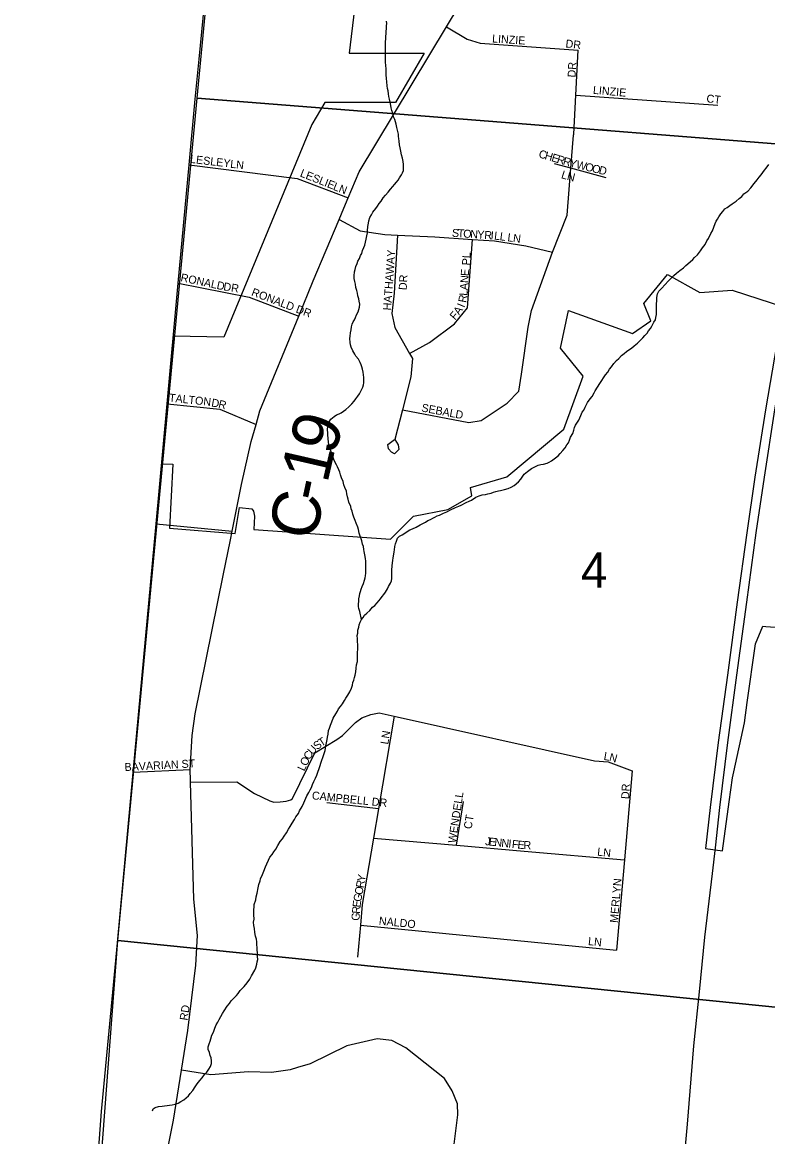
# Model space of a CAD drawing. Extents: x 0 to 1064, y 0 to 440.
# Drawn here: x 132.31 to 146.42, y 312.91 to 334.01 of the extents above; entities that cross this region are included whole.
import ezdxf

# ---------------------------------------------------------------- set-up
doc = ezdxf.new("R2010")
doc.units = 0
for name, color, linetype in [('GM_X_City_Street', 7, 'Continuous'), ('GM_X_City_Street_Text', 7, 'Continuous'), ('GM_X_Corporation', 7, 'Continuous'), ('GM_X_County', 7, 'Continuous'), ('GM_X_County_Road', 7, 'Continuous'), ('GM_X_County_Road_Text', 7, 'Continuous'), ('GM_X_Interstate_Route', 7, 'Continuous'), ('GM_X_Minor_River', 7, 'Continuous'), ('GM_X_Section', 7, 'Continuous'), ('GM_X_Section_Text', 7, 'Continuous'), ('GM_X_Township', 7, 'Continuous'), ('GM_X_Township_Subdivision', 7, 'Continuous'), ('GM_X_Township_Subdivision_Text', 7, 'Continuous')]:
    doc.layers.add(name, color=color, linetype=linetype)

msp = doc.modelspace()

# ---------------------------------------------------------------- linework, layer by layer
at = {"layer": 'GM_X_City_Street'}
for points in [[(135.466, 331.313), (137.512, 331.054)], [(135.26, 329.071), (136.606, 328.806)], [(134.933, 312.023), (135.171, 313.218), (135.323, 314.17), (135.442, 314.918), (135.591, 316.153), (135.625, 316.717), (135.559, 317.405), (135.493, 319.62), (135.492, 319.661), (135.486, 319.856), (135.522, 320.505), (135.582, 320.916), (136.109, 323.533), (136.248, 324.212), (136.248, 324.213)], [(135.493, 319.62), (136.367, 319.629), (136.707, 319.405), (136.995, 319.268), (137.068, 319.244), (137.189, 319.248), (137.302, 319.259), (137.395, 319.289), (137.425, 319.315), (137.846, 320.177), (138.263, 320.432), (138.371, 320.503), (138.617, 320.754), (138.738, 320.84), (138.908, 320.905), (139.062, 320.933), (139.349, 320.869), (143.139, 320.027), (143.398, 320.004), (143.852, 319.839)], [(139.349, 320.869), (139.05, 319.118), (138.955, 318.563), (138.742, 317.308), (138.708, 316.911), (138.657, 316.309)], [(135.486, 319.856), (134.407, 319.805)], [(143.852, 319.839), (143.707, 318.152), (143.559, 316.437)], [(139.05, 319.118), (138.076, 319.233)], [(140.527, 318.427), (140.661, 319.255)], [(138.955, 318.563), (140.527, 318.427), (141.806, 318.317)], [(141.806, 318.317), (141.807, 318.317), (143.707, 318.152)], [(138.708, 316.911), (143.559, 316.437)], [(140.427, 312.309), (140.552, 313.32), (140.546, 313.527), (140.443, 313.773), (140.304, 314.007), (139.567, 314.592), (139.304, 314.727), (139.026, 314.758), (138.451, 314.628), (137.755, 314.288), (137.516, 314.216), (137.382, 314.176), (137.028, 314.125), (136.591, 314.136), (135.88, 314.082), (135.323, 314.17)]]:
    msp.add_lwpolyline(points, dxfattribs=at)
at = {"layer": 'GM_X_Corporation'}
for points in [[(138.88, 336.635), (138.496, 333.425), (139.914, 333.425), (139.376, 332.493), (138.038, 332.493), (137.792, 332.076), (136.123, 328.05), (135.168, 328.069), (134.945, 325.653), (135.161, 325.644), (135.097, 324.434), (136.338, 324.33), (136.423, 324.826), (136.657, 324.797), (136.686, 324.755), (136.707, 324.657), (136.694, 324.406), (139.281, 324.225), (139.714, 324.658), (140.366, 324.784), (140.82, 325.046), (140.792, 325.204), (141.482, 325.402), (142.559, 326.306), (142.925, 327.311), (142.498, 327.838), (142.651, 328.556), (143.858, 328.116), (144.205, 328.36), (144.074, 328.685), (144.52, 329.236), (145.132, 328.897), (145.749, 328.94), (146.737, 328.619)], [(146.594, 327.931), (146.374, 326.674), (146.177, 325.397), (146.021, 324.344), (145.842, 323.031), (145.655, 321.651), (145.482, 320.375), (145.329, 319.14), (145.244, 318.364), (145.561, 318.319), (145.689, 319.25), (145.753, 319.703), (145.778, 319.819), (145.977, 320.743), (146.032, 321.129), (146.19, 322.243), (146.326, 322.575), (146.385, 322.571), (150.815, 322.263)]]:
    msp.add_lwpolyline(points, dxfattribs=at)
at = {"layer": 'GM_X_County'}
msp.add_lwpolyline([(132.309, 292.479), (132.404, 293.708), (132.476, 294.635), (132.789, 298.696), (132.878, 300.691), (132.881, 300.737), (132.884, 300.775), (133.22, 305.36), (133.291, 306.329), (133.514, 309.375), (133.807, 313.383), (133.964, 315.042), (134.11, 316.581), (134.407, 319.805), (134.84, 324.513), (135.049, 326.784), (135.26, 329.071), (135.466, 331.313), (135.58, 332.554), (135.654, 333.311), (136.377, 340.695), (137.196, 349.11)], dxfattribs=at)
at = {"layer": 'GM_X_County_Road'}
for points in [[(136.248, 324.213), (136.281, 324.374), (136.46, 325.256), (136.641, 326.071), (136.733, 326.392), (136.808, 326.656), (137.543, 328.447), (137.817, 329.114), (138.306, 330.277), (138.395, 330.491), (138.478, 330.685), (138.688, 331.182), (140.34, 333.927), (142.566, 337.627)], [(134.84, 324.513), (136.281, 324.374)]]:
    msp.add_lwpolyline(points, dxfattribs=at)
at = {"layer": 'GM_X_Interstate_Route'}
for points in [[(145.428, 318.376), (145.511, 319.14), (145.664, 320.375), (145.837, 321.651), (146.023, 323.031), (146.203, 324.344), (146.359, 325.397), (146.555, 326.674), (146.776, 327.931), (146.958, 328.808), (147.14, 329.629), (147.39, 330.577), (147.689, 331.542), (147.963, 332.434), (148.252, 333.187), (148.61, 334.035)], [(144.216, 305.058), (144.309, 306.162), (144.481, 308.271), (144.553, 309.146), (144.685, 310.539), (144.809, 312.104), (144.903, 313.148), (145.021, 314.629), (145.127, 315.652), (145.228, 316.688), (145.375, 317.892), (145.428, 318.376)]]:
    msp.add_lwpolyline(points, dxfattribs=at)
at = {"layer": 'GM_X_Minor_River'}
for points in [[(139.183, 333.461), (139.184, 333.504), (139.185, 333.558), (139.186, 333.601), (139.187, 333.65), (139.188, 333.692), (139.189, 333.747), (139.196, 333.795), (139.197, 333.838), (139.204, 333.892), (139.206, 333.947), (139.207, 333.99), (139.201, 334.032)], [(138.512, 328.023), (138.513, 328.066), (138.521, 328.133), (138.534, 328.187), (138.541, 328.242), (138.554, 328.296), (138.574, 328.338), (138.599, 328.38), (138.618, 328.422), (138.637, 328.47), (138.669, 328.531), (138.682, 328.573), (138.689, 328.615), (138.696, 328.676), (138.685, 328.731), (138.68, 328.773), (138.663, 328.829), (138.652, 328.883), (138.641, 328.932), (138.624, 328.987), (138.614, 329.055), (138.602, 329.103), (138.592, 329.158), (138.593, 329.213), (138.6, 329.286), (138.607, 329.328), (138.621, 329.389), (138.646, 329.443), (138.659, 329.485), (138.691, 329.539), (138.71, 329.593), (138.735, 329.635), (138.749, 329.69), (138.774, 329.744), (138.793, 329.792), (138.807, 329.847), (138.82, 329.907), (138.828, 329.968), (138.841, 330.022), (138.842, 330.065), (138.85, 330.144), (138.863, 330.21), (138.87, 330.252), (138.89, 330.313), (138.921, 330.367), (138.947, 330.415), (139.003, 330.487), (139.034, 330.529), (139.066, 330.583), (139.103, 330.624), (139.141, 330.69), (139.184, 330.738), (139.234, 330.792), (139.278, 330.851), (139.321, 330.899), (139.353, 330.941), (139.39, 330.983), (139.421, 331.025), (139.446, 331.067), (139.49, 331.12), (139.503, 331.163), (139.522, 331.205), (139.523, 331.266), (139.525, 331.32), (139.52, 331.375), (139.509, 331.436), (139.486, 331.503), (139.475, 331.571), (139.459, 331.632), (139.448, 331.693), (139.443, 331.76), (139.438, 331.808), (139.433, 331.851), (139.428, 331.894), (139.411, 331.967), (139.4, 332.022), (139.383, 332.083), (139.361, 332.169), (139.338, 332.224), (139.321, 332.291), (139.304, 332.34), (139.293, 332.395), (139.288, 332.438), (139.271, 332.499), (139.26, 332.554), (139.249, 332.609), (139.238, 332.658), (139.233, 332.712), (139.222, 332.761), (139.217, 332.81), (139.207, 332.883), (139.202, 332.95), (139.198, 333.017), (139.199, 333.09), (139.194, 333.139), (139.189, 333.188), (139.185, 333.261), (139.186, 333.321), (139.181, 333.364), (139.182, 333.419), (139.183, 333.461)], [(144.304, 328.421), (144.312, 328.475), (144.313, 328.536), (144.314, 328.591), (144.315, 328.633), (144.316, 328.688), (144.317, 328.73), (144.319, 328.803), (144.332, 328.87), (144.358, 328.918), (144.407, 328.972), (144.476, 329.049), (144.532, 329.109), (144.588, 329.162), (144.643, 329.216), (144.693, 329.263), (144.755, 329.31), (144.823, 329.364), (144.872, 329.405), (144.952, 329.476), (145.002, 329.518), (145.033, 329.56), (145.089, 329.607), (145.145, 329.685), (145.183, 329.739), (145.233, 329.805), (145.265, 329.871), (145.296, 329.919), (145.34, 330.015), (145.372, 330.063), (145.398, 330.129), (145.423, 330.202), (145.443, 330.244), (145.468, 330.286), (145.493, 330.328), (145.531, 330.382), (145.568, 330.43), (145.605, 330.477), (145.649, 330.507), (145.704, 330.542), (145.747, 330.571), (145.821, 330.625), (145.877, 330.672), (145.932, 330.713), (145.97, 330.761), (146.044, 330.814), (146.1, 330.88), (146.162, 330.958), (146.218, 331.029), (146.256, 331.077), (146.293, 331.125), (146.324, 331.167), (146.356, 331.209), (146.387, 331.251), (146.437, 331.316)], [(139.499, 324.306), (139.548, 324.336), (139.592, 324.371), (139.647, 324.4), (139.696, 324.418), (139.763, 324.453), (139.843, 324.493), (139.892, 324.517), (139.941, 324.546), (139.985, 324.575), (140.034, 324.599), (140.077, 324.622), (140.119, 324.639), (140.162, 324.663), (140.205, 324.68), (140.285, 324.715), (140.346, 324.744), (140.414, 324.779), (140.506, 324.825), (140.573, 324.848), (140.616, 324.866), (140.708, 324.918), (140.769, 324.941), (140.812, 324.965), (140.892, 325.018), (140.96, 325.047), (141.015, 325.064), (141.076, 325.068), (141.118, 325.08), (141.185, 325.096), (141.228, 325.114), (141.271, 325.125), (141.32, 325.136), (141.362, 325.147), (141.436, 325.164), (141.503, 325.181), (141.564, 325.21), (141.619, 325.239), (141.7, 325.31), (141.743, 325.358), (141.806, 325.454), (141.874, 325.507), (141.948, 325.56), (142.009, 325.595), (142.071, 325.624), (142.126, 325.635), (142.174, 325.646), (142.242, 325.663), (142.284, 325.68), (142.328, 325.71), (142.402, 325.763), (142.451, 325.804), (142.488, 325.846), (142.538, 325.9), (142.582, 325.954), (142.619, 326.008), (142.651, 326.049), (142.664, 326.098), (142.689, 326.152), (142.727, 326.224), (142.747, 326.29), (142.76, 326.339), (142.779, 326.381), (142.804, 326.423), (142.842, 326.477), (142.88, 326.567), (142.906, 326.627), (142.937, 326.669), (142.963, 326.723), (143.007, 326.814), (143.057, 326.879), (143.094, 326.927), (143.132, 326.993), (143.151, 327.035), (143.239, 327.173), (143.277, 327.227), (143.309, 327.281), (143.346, 327.335), (143.39, 327.389), (143.427, 327.443), (143.459, 327.485), (143.509, 327.55), (143.558, 327.604), (143.602, 327.646), (143.651, 327.699), (143.701, 327.741), (143.744, 327.776), (143.787, 327.806), (143.843, 327.841), (143.892, 327.882), (143.954, 327.936), (144.01, 327.989), (144.053, 328.037), (144.091, 328.079), (144.14, 328.126), (144.165, 328.168), (144.203, 328.216), (144.228, 328.258), (144.266, 328.33), (144.297, 328.378), (144.304, 328.421)], [(138.73, 322.7), (138.697, 322.853), (138.68, 322.908), (138.675, 322.95), (138.676, 322.999), (138.677, 323.042), (138.678, 323.096), (138.691, 323.151), (138.698, 323.193), (138.711, 323.235), (138.724, 323.278), (138.744, 323.326), (138.769, 323.386), (138.789, 323.446), (138.802, 323.489), (138.803, 323.531), (138.81, 323.58), (138.811, 323.634), (138.812, 323.677), (138.813, 323.719), (138.814, 323.762), (138.809, 323.805), (138.804, 323.859), (138.793, 323.927), (138.782, 323.988), (138.777, 324.03), (138.766, 324.085), (138.749, 324.128), (138.738, 324.189), (138.721, 324.232), (138.704, 324.281), (138.687, 324.336), (138.67, 324.409), (138.659, 324.452), (138.63, 324.526), (138.613, 324.575), (138.584, 324.642), (138.567, 324.697), (138.556, 324.752), (138.533, 324.801), (138.528, 324.844), (138.487, 324.924), (138.476, 324.979), (138.465, 325.022), (138.454, 325.083), (138.443, 325.132), (138.414, 325.199), (138.397, 325.254), (138.38, 325.315), (138.351, 325.383), (138.335, 325.444), (138.317, 325.493), (138.3, 325.536), (138.277, 325.591), (138.254, 325.634), (138.213, 325.714), (138.19, 325.787), (138.167, 325.843), (138.139, 325.928), (138.116, 325.996), (138.105, 326.057), (138.101, 326.136), (138.09, 326.191), (138.091, 326.233), (138.086, 326.3), (138.093, 326.355), (138.107, 326.403), (138.12, 326.445), (138.151, 326.499), (138.213, 326.547), (138.256, 326.576), (138.305, 326.599), (138.348, 326.617), (138.391, 326.646), (138.434, 326.676), (138.49, 326.729), (138.546, 326.789), (138.589, 326.836), (138.621, 326.884), (138.658, 326.932), (138.69, 326.974), (138.721, 327.04), (138.753, 327.1), (138.766, 327.143), (138.773, 327.185), (138.774, 327.24), (138.775, 327.282), (138.77, 327.337), (138.759, 327.386), (138.748, 327.441), (138.737, 327.484), (138.726, 327.526), (138.703, 327.569), (138.674, 327.631), (138.62, 327.687), (138.603, 327.73), (138.568, 327.791), (138.533, 327.859), (138.522, 327.902), (138.517, 327.95), (138.512, 328.023)], [(137.382, 318.784), (137.42, 318.844), (137.464, 318.916), (137.489, 318.964), (137.539, 319.03), (137.559, 319.078), (137.609, 319.162), (137.641, 319.229), (137.66, 319.277), (137.679, 319.319), (137.698, 319.361), (137.73, 319.427), (137.755, 319.475), (137.781, 319.523), (137.8, 319.578), (137.826, 319.632), (137.857, 319.698), (137.883, 319.752), (137.902, 319.813), (137.928, 319.879), (137.948, 319.939), (137.961, 319.981), (137.98, 320.036), (137.999, 320.09), (138.025, 320.162), (138.039, 320.223), (138.053, 320.308), (138.066, 320.368), (138.08, 320.429), (138.087, 320.471), (138.1, 320.532), (138.108, 320.598), (138.121, 320.647), (138.14, 320.701), (138.166, 320.767), (138.192, 320.833), (138.242, 320.917), (138.273, 320.965), (138.292, 321.008), (138.33, 321.055), (138.373, 321.103), (138.411, 321.169), (138.436, 321.211), (138.474, 321.271), (138.506, 321.331), (138.538, 321.403), (138.557, 321.458), (138.564, 321.512), (138.584, 321.554), (138.597, 321.603), (138.61, 321.651), (138.623, 321.712), (138.631, 321.778), (138.638, 321.845), (138.652, 321.905), (138.653, 321.954), (138.654, 322.015), (138.656, 322.082), (138.663, 322.136), (138.659, 322.215), (138.654, 322.294), (138.655, 322.337), (138.65, 322.398), (138.658, 322.446), (138.659, 322.501), (138.678, 322.555), (138.685, 322.604), (138.705, 322.652), (138.73, 322.7), (138.761, 322.742), (138.786, 322.784), (138.83, 322.819), (138.885, 322.873), (138.941, 322.933), (138.985, 322.968), (139.028, 323.016), (139.09, 323.093), (139.122, 323.135), (139.153, 323.177), (139.184, 323.219), (139.222, 323.285), (139.241, 323.327), (139.279, 323.393), (139.298, 323.435), (139.305, 323.478), (139.306, 323.526), (139.301, 323.575), (139.303, 323.636), (139.31, 323.721), (139.318, 323.775), (139.325, 323.818), (139.332, 323.872), (139.34, 323.939), (139.347, 323.981), (139.353, 324.024), (139.361, 324.084), (139.374, 324.133), (139.393, 324.187), (139.413, 324.241), (139.45, 324.283), (139.499, 324.306)], [(134.771, 313.395), (134.784, 313.437), (134.827, 313.46), (134.888, 313.477), (134.955, 313.488), (135.003, 313.493), (135.052, 313.498), (135.095, 313.503), (135.143, 313.508), (135.204, 313.525), (135.259, 313.542), (135.308, 313.572), (135.364, 313.607), (135.413, 313.642), (135.457, 313.684), (135.488, 313.726), (135.538, 313.785), (135.582, 313.851), (135.619, 313.911), (135.669, 313.971), (135.713, 314.025), (135.757, 314.085), (135.8, 314.132), (135.838, 314.186), (135.869, 314.234), (135.889, 314.294), (135.89, 314.343), (135.885, 314.404), (135.868, 314.447), (135.851, 314.502), (135.828, 314.557), (135.829, 314.612), (135.848, 314.666), (135.867, 314.714), (135.881, 314.763), (135.894, 314.829), (135.926, 314.889), (135.952, 314.962), (135.977, 315.028), (136.009, 315.076), (136.034, 315.124), (136.066, 315.184), (136.097, 315.238), (136.129, 315.292), (136.185, 315.382), (136.229, 315.43), (136.26, 315.478), (136.31, 315.525), (136.366, 315.579), (136.397, 315.621), (136.435, 315.675), (136.509, 315.752), (136.565, 315.824), (136.615, 315.889), (136.647, 315.956), (136.71, 316.064), (136.729, 316.106), (136.749, 316.172), (136.756, 316.221), (136.769, 316.263), (136.764, 316.318), (136.76, 316.391), (136.755, 316.446), (136.756, 316.494), (136.751, 316.537), (136.746, 316.598), (136.741, 316.647), (136.724, 316.702), (136.713, 316.775), (136.703, 316.848), (136.692, 316.909), (136.687, 316.97), (136.695, 317.03), (136.69, 317.11), (136.691, 317.158), (136.692, 317.207), (136.7, 317.261), (136.701, 317.304), (136.727, 317.394), (136.734, 317.449), (136.754, 317.522), (136.774, 317.618), (136.788, 317.685), (136.814, 317.751), (136.821, 317.794), (136.853, 317.872), (136.878, 317.938), (136.91, 318.017), (136.936, 318.077), (136.968, 318.143), (136.993, 318.203), (137.037, 318.251), (137.068, 318.305), (137.106, 318.353), (137.144, 318.425), (137.188, 318.497), (137.232, 318.551), (137.263, 318.599), (137.307, 318.664), (137.351, 318.73), (137.382, 318.784)]]:
    msp.add_lwpolyline(points, dxfattribs=at)
at = {"layer": 'GM_X_Section'}
for points in [[(137.209, 349.195), (153.477, 347.535), (152.078, 331.274), (135.619, 332.573)], [(135.619, 332.573), (152.078, 331.274), (150.732, 314.939), (134.115, 316.623)], [(134.115, 316.623), (150.732, 314.939), (149.277, 298.69), (132.916, 300.819)]]:
    msp.add_lwpolyline(points, close=True, dxfattribs=at)
at = {"layer": 'GM_X_Township'}
msp.add_lwpolyline([(172.793, 296.856), (149.277, 299.165), (143.744, 299.709), (132.884, 300.775), (133.22, 305.36), (133.291, 306.329), (133.514, 309.375), (133.807, 313.383), (133.964, 315.042), (134.11, 316.581), (134.407, 319.805), (134.84, 324.513), (135.049, 326.784), (135.26, 329.071), (135.466, 331.313), (135.58, 332.554), (135.654, 333.311), (136.377, 340.695), (137.196, 349.11)], dxfattribs=at)
at = {"layer": 'GM_X_Township_Subdivision'}
for points in [[(140.34, 333.927), (140.729, 333.693), (140.974, 333.614), (142.83, 333.484)], [(142.745, 331.873), (142.746, 331.895), (142.785, 332.633), (142.83, 333.484)], [(142.785, 332.633), (145.473, 332.445)], [(139.503, 326.67), (140.762, 326.431), (140.994, 326.473), (141.489, 326.801), (141.708, 327.026), (141.759, 327.346), (141.887, 328.236), (141.95, 328.556), (142.345, 329.658), (142.625, 330.361), (142.695, 331.248), (142.745, 331.873)], [(143.361, 331.065), (142.695, 331.248), (142.385, 331.334)], [(137.512, 331.054), (138.478, 330.685)], [(138.306, 330.277), (138.706, 330.063), (139.171, 329.99), (139.409, 329.979), (140.118, 329.947), (140.834, 329.901), (141.245, 329.875), (141.838, 329.781), (142.345, 329.658)], [(139.409, 329.979), (139.347, 328.88), (139.307, 328.498), (139.36, 328.229), (139.641, 327.741), (139.696, 327.643), (139.662, 327.298), (139.503, 326.67), (139.36, 326.109), (139.427, 326.01), (139.436, 325.919), (139.355, 325.842), (139.295, 325.874), (139.243, 325.936), (139.226, 326.015), (139.357, 326.109)], [(139.641, 327.741), (140.014, 327.945), (140.492, 328.303), (140.737, 328.606), (140.834, 329.901)], [(136.606, 328.806), (137.543, 328.447)], [(135.049, 326.784), (136.05, 326.688), (136.733, 326.392)]]:
    msp.add_lwpolyline(points, dxfattribs=at)

# ---------------------------------------------------------------- texts
at = {"layer": 'GM_X_City_Street_Text'}
for s, height, rotation, p in [('LESLEY', 0.1515, 353.2899, (135.48, 331.351)), ('LN', 0.1515, 353.9934, (136.239, 331.258)), ('RONALD', 0.1515, 347.9042, (135.296, 329.111)), ('DR', 0.1515, 351.0327, (136.108, 328.938)), ('LN', 0.1515, 80.5298, (139.235, 320.328)), ('S', 0.152, 38.1233, (137.889, 320.224)), ('T', 0.152, 32.9116, (137.97, 320.288)), ('C', 0.152, 58.9698, (137.748, 320.032)), ('U', 0.152, 48.5465, (137.806, 320.129)), ('L', 0.152, 350.2547, (143.306, 320.045)), ('N', 0.152, 345.598, (143.408, 320.027)), ('BAVARIAN ST', 0.15152, 3.078, (134.248, 319.831)), ('O', 0.152, 64.1814, (137.692, 319.915)), ('L', 0.152, 64.1814, (137.645, 319.819)), ('DR', 0.1515, 86.989, (143.795, 319.298)), ('CAMPBELL DR', 0.15152, 354.115, (137.786, 319.298)), ('WENDELL', 0.1515, 81.3828, (140.515, 318.46)), ('CT', 0.1515, 80.5416, (140.812, 318.725)), ('J', 0.152, 354.0459, (141.066, 318.431)), ('E', 0.152, 354.0067, (141.133, 318.424)), ('N', 0.152, 354.0162, (141.239, 318.413)), ('N', 0.152, 354.0162, (141.371, 318.399)), ('I', 0.152, 354.0318, (141.504, 318.385)), ('F', 0.152, 354.0339, (141.57, 318.378)), ('E', 0.152, 354.0067, (141.676, 318.367)), ('R', 0.152, 358.0578, (141.794, 318.355)), ('LN', 0.1515, 353.982, (143.186, 318.231)), ('Y', 0.152, 79.4775, (138.792, 317.727)), ('O', 0.152, 79.4488, (138.745, 317.478)), ('R', 0.152, 79.4657, (138.77, 317.609)), ('MERLYN', 0.1515, 85.1551, (143.582, 316.952)), ('G', 0.152, 79.916, (138.722, 317.347)), ('R', 0.152, 85.1628, (138.699, 317.125)), ('E', 0.152, 82.9326, (138.709, 317.243)), ('G', 0.152, 85.142, (138.688, 316.992)), ('NALDO', 0.1515, 354.1724, (139.053, 316.925)), ('LN', 0.1515, 353.9934, (143.013, 316.538)), ('RD', 0.1515, 81.0215, (135.435, 315.101))]:
    msp.add_text(s, height=height, rotation=rotation, dxfattribs=at).set_placement(p)
at = {"layer": 'GM_X_County_Road_Text'}
for s, rotation, p in [('9', 71.4202, (138.2, 325.785)), ('1', 77.0569, (138.081, 325.262)), ('-', 77.8802, (138.003, 324.9)), ('C', 78.0249, (137.849, 324.17))]:
    msp.add_text(s, height=0.909, rotation=rotation, dxfattribs=at).set_placement(p)
at = {"layer": 'GM_X_Section_Text'}
msp.add_text('4', height=0.67, rotation=0, dxfattribs=at).set_placement((142.883, 323.302))
at = {"layer": 'GM_X_Township_Subdivision_Text'}
for s, height, rotation, p in [('LINZIE', 0.1515, 356.1882, (141.198, 333.631)), ('DR', 0.1515, 353.6638, (142.586, 333.537)), ('DR', 0.1515, 86.989, (142.781, 332.964)), ('LINZIE', 0.1515, 354.923, (143.106, 332.658)), ('CT', 0.1515, 353.2805, (145.253, 332.498)), ('C', 0.152, 343.4241, (142.071, 331.457)), ('H', 0.152, 343.4387, (142.186, 331.423)), ('E', 0.152, 343.4316, (142.314, 331.385)), ('R', 0.152, 343.4452, (142.416, 331.354)), ('R', 0.152, 343.4543, (142.531, 331.32)), ('Y', 0.152, 345.3171, (142.652, 331.284)), ('W', 0.152, 346.4819, (142.784, 331.25)), ('O', 0.152, 346.5271, (142.953, 331.209)), ('LESLIE', 0.1515, 338.4259, (137.554, 331.096)), ('L', 0.152, 342.2303, (142.498, 331.065)), ('N', 0.152, 345.975, (142.609, 331.03)), ('O', 0.152, 346.5204, (143.082, 331.178)), ('D', 0.152, 346.4992, (143.212, 331.147)), ('LN', 0.1515, 338.7513, (138.18, 330.843)), ('S', 0.152, 356.2277, (140.438, 329.951)), ('T', 0.152, 356.241, (140.545, 329.944)), ('O', 0.152, 356.2383, (140.651, 329.937)), ('N', 0.152, 356.2383, (140.784, 329.928)), ('Y', 0.152, 356.2165, (140.917, 329.92)), ('R', 0.152, 356.2484, (141.05, 329.911)), ('I', 0.152, 355.5376, (141.17, 329.903)), ('L', 0.152, 353.6206, (141.235, 329.898)), ('L', 0.152, 352.5768, (141.34, 329.886)), ('L', 0.152, 352.4892, (141.486, 329.867)), ('N', 0.152, 352.5191, (141.591, 329.853)), ('HATHAWAY', 0.1515, 85.8148, (139.288, 328.552)), ('PL', 0.1515, 86.4254, (140.782, 329.405)), ('E', 0.152, 85.762, (140.759, 329.202)), ('DR', 0.1515, 86.9884, (139.585, 328.937)), ('A', 0.152, 85.762, (140.74, 328.936)), ('N', 0.152, 85.762, (140.75, 329.069)), ('RONALD DR', 0.1515, 339.1147, (136.633, 328.843)), ('R', 0.152, 79.6663, (140.708, 328.694)), ('L', 0.152, 85.762, (140.732, 328.829)), ('A', 0.152, 55.2839, (140.58, 328.458)), ('I', 0.152, 67.4751, (140.673, 328.598)), ('F', 0.152, 49.1883, (140.499, 328.363)), ('TALTON', 0.1515, 353.8839, (135.08, 326.831)), ('D', 0.152, 350.4047, (135.88, 326.738)), ('R', 0.152, 345.9932, (136.009, 326.716)), ('SEBALD', 0.1515, 349.3124, (139.855, 326.644))]:
    msp.add_text(s, height=height, rotation=rotation, dxfattribs=at).set_placement(p)

doc.saveas('drawing.dxf')
